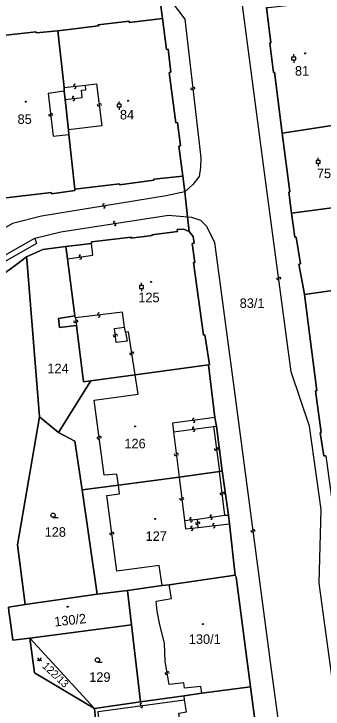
# Model space of a CAD drawing. Extents: x -600309 to -598967, y -1161267 to -1160292.
# Drawn here: x -599179.6 to -599124.5, y -1160556.3 to -1160432.5 of the extents above; entities that cross this region are included whole.
import ezdxf

# ---------------------------------------------------------------- set-up
doc = ezdxf.new("R2010")
doc.units = 0
for name, color, linetype in [('Level 1', 7, 'Continuous'), ('Level 13', 7, 'Continuous'), ('Level 3', 7, 'Continuous'), ('Level 4', 7, 'Continuous'), ('Level 5', 7, 'Continuous'), ('Level 57', 7, 'Continuous'), ('Level 60', 7, 'Continuous')]:
    doc.layers.add(name, color=color, linetype=linetype)

msp = doc.modelspace()

# ---------------------------------------------------------------- linework, layer by layer
at = {"layer": 'Level 1'}
for points in [[(-599153.12, -1160433.32), (-599153.77, -1160428.34)], [(-599131.8, -1160453.69), (-599133.16, -1160442.88), (-599133.35, -1160442.91), (-599134.02, -1160437.67), (-599133.82, -1160437.65), (-599134.61, -1160431.32)], [(-599171.71, -1160435.47), (-599164.5, -1160434.62), (-599164.53, -1160434.41), (-599159.06, -1160433.77), (-599159.04, -1160434.03), (-599153.12, -1160433.32)], [(-599149.46, -1160461.39), (-599150.17, -1160456.04), (-599149.88, -1160455.95), (-599150.42, -1160451.84), (-599150.72, -1160451.87), (-599151.9, -1160442.91), (-599151.64, -1160442.85), (-599152.11, -1160438.78), (-599152.39, -1160438.81), (-599153.12, -1160433.32)], [(-599185, -1160436.79), (-599181.01, -1160436.46), (-599181.01, -1160436.25), (-599175.58, -1160435.64), (-599175.6, -1160435.85), (-599171.71, -1160435.47)], [(-599170.62, -1160445.58), (-599171.71, -1160435.47)], [(-599170.61, -1160446.23), (-599170.62, -1160445.58)], [(-599170.44, -1160447.71), (-599170.61, -1160446.23)], [(-599169.84, -1160453.1), (-599170.44, -1160447.71)], [(-599131.8, -1160453.69), (-599119.06, -1160451.75)], [(-599169.76, -1160453.95), (-599169.84, -1160453.1)], [(-599168.7, -1160463.68), (-599169.76, -1160453.95)], [(-599130.12, -1160467.94), (-599130.64, -1160464.2), (-599130.43, -1160464.17), (-599131.8, -1160453.69)], [(-599149.46, -1160461.39), (-599154.66, -1160461.89), (-599154.63, -1160462.09), (-599160.75, -1160462.89), (-599160.77, -1160462.72), (-599168.7, -1160463.68)], [(-599149.46, -1160461.39), (-599149.15, -1160464.17)], [(-599168.7, -1160463.68), (-599168.68, -1160463.95), (-599172.84, -1160464.5), (-599172.86, -1160464.26), (-599182.03, -1160465.38)], [(-599149.15, -1160464.17), (-599148.65, -1160468.59)], [(-599130.12, -1160467.94), (-599114.41, -1160465.89)], [(-599148.35, -1160471.22), (-599148.65, -1160468.59)], [(-599127.84, -1160482.48), (-599127.84, -1160482.4), (-599128.84, -1160477.07), (-599128.55, -1160476.99), (-599129.3, -1160472.21), (-599129.53, -1160472.24), (-599130.12, -1160467.94)], [(-599148.35, -1160471.22), (-599149.31, -1160470.8), (-599150.48, -1160470.88), (-599150.45, -1160471.24), (-599155.01, -1160471.82), (-599154.96, -1160471.97), (-599158.72, -1160472.41), (-599158.69, -1160472.26), (-599165.71, -1160473.06), (-599165.73, -1160473.35)], [(-599144.93, -1160494.97), (-599144.71, -1160494.9), (-599145.57, -1160489.66), (-599145.8, -1160489.67), (-599147.59, -1160476.77), (-599147.32, -1160476.76), (-599147.8, -1160473.34), (-599147.45, -1160473.28), (-599147.62, -1160472.15), (-599148.35, -1160471.22)], [(-599165.73, -1160473.35), (-599170.31, -1160473.89)], [(-599170.31, -1160473.89), (-599174.38, -1160474.46), (-599177.32, -1160475.73)], [(-599170.31, -1160473.89), (-599170.02, -1160476.11)], [(-599177.32, -1160475.73), (-599179.06, -1160477.1), (-599180.84, -1160478.44), (-599187.77, -1160484.08), (-599188.62, -1160484.46)], [(-599177.32, -1160475.73), (-599177.25, -1160476.18), (-599175.01, -1160504.22)], [(-599170.02, -1160476.11), (-599168.69, -1160486.23)], [(-599127.84, -1160482.48), (-599113.24, -1160480.39)], [(-599124.02, -1160511.18), (-599124.4, -1160511.21), (-599125.04, -1160507.1), (-599124.86, -1160507.04), (-599125.84, -1160499.62), (-599125.65, -1160499.61), (-599127.84, -1160482.48)], [(-599168.69, -1160486.23), (-599171.64, -1160486.72), (-599171.45, -1160488.32), (-599168.42, -1160487.95)], [(-599168.42, -1160487.95), (-599167.14, -1160498.03), (-599165.86, -1160497.8)], [(-599144.93, -1160494.97), (-599157.99, -1160496.76)], [(-599143.78, -1160504.37), (-599144.93, -1160494.97)], [(-599157.99, -1160496.76), (-599165.86, -1160497.8)], [(-599165.86, -1160497.8), (-599171.59, -1160507.01)], [(-599177.52, -1160537.69), (-599178.9, -1160527.06), (-599175.01, -1160504.22)], [(-599171.59, -1160507.01), (-599175.01, -1160504.22)], [(-599143.5, -1160505.9), (-599143.78, -1160504.37)], [(-599142.46, -1160513.88), (-599143.5, -1160505.9)], [(-599167.42, -1160517.23), (-599168.68, -1160508.58), (-599171.59, -1160507.01)], [(-599142.98, -1160513.98), (-599150.16, -1160514.97)], [(-599142.46, -1160513.88), (-599142.98, -1160513.98)], [(-599141.36, -1160521.73), (-599142.46, -1160513.88)], [(-599150.16, -1160514.97), (-599160.93, -1160516.39)], [(-599160.93, -1160516.39), (-599167.42, -1160517.23)], [(-599164.73, -1160535.85), (-599167.42, -1160517.23)], [(-599141.2, -1160523.28), (-599141.36, -1160521.73)], [(-599141.2, -1160523.28), (-599140.14, -1160532.44)], [(-599140.14, -1160532.44), (-599151.9, -1160534.14)], [(-599137.44, -1160552.3), (-599140.01, -1160532.8), (-599140.14, -1160532.44)], [(-599153.15, -1160534.29), (-599159.31, -1160535.17)], [(-599151.9, -1160534.14), (-599153.15, -1160534.29)], [(-599159.31, -1160535.17), (-599164.73, -1160535.85)], [(-599158.62, -1160541.29), (-599159.31, -1160535.17)], [(-599164.73, -1160535.85), (-599177.52, -1160537.69)], [(-599177.52, -1160537.69), (-599180.5, -1160538.14), (-599180.44, -1160538.85), (-599180.2, -1160540.43), (-599179.72, -1160544.01), (-599176.73, -1160543.67)], [(-599176.73, -1160543.67), (-599158.62, -1160541.29)], [(-599158.62, -1160541.29), (-599157, -1160555)], [(-599176.73, -1160543.67), (-599175.89, -1160549.81), (-599165.21, -1160556.19)], [(-599176.73, -1160543.67), (-599165.21, -1160556.19)], [(-599137.44, -1160552.3), (-599146.1, -1160553.46)], [(-599134.35, -1160576.41), (-599135.42, -1160567.19), (-599135.16, -1160567.16), (-599135.54, -1160564.59), (-599135.84, -1160564.57), (-599137.44, -1160552.3)], [(-599149.24, -1160553.94), (-599157, -1160555)], [(-599146.1, -1160553.46), (-599149.24, -1160553.94)], [(-599157, -1160555), (-599165.21, -1160556.19)], [(-599165.21, -1160556.19), (-599164.96, -1160558.59)]]:
    msp.add_lwpolyline(points, dxfattribs=at)
at = {"layer": 'Level 13'}
for centre, start, end in [((-599168.74, -1160445.19), 43.6963, 275.7943), ((-599168.7, -1160445.55), 223.4819, 96.0719), ((-599147.89, -1160445.79), 133.794, 6.384), ((-599147.53, -1160445.75), 314.0084, 186.1064), ((-599168.95, -1160447.36), 43.7962, 275.8942), ((-599168.91, -1160447.72), 223.5817, 96.1717), ((-599164.53, -1160448.69), 134.34, 6.93), ((-599164.17, -1160448.65), 314.5545, 186.6525), ((-599172.81, -1160450.42), 314.0035, 186.1015), ((-599173.17, -1160450.46), 133.7891, 6.3791), ((-599163.55, -1160466.5), 46.3231, 278.9131), ((-599163.49, -1160466.86), 226.5375, 98.6355), ((-599161.64, -1160469.62), 46.1437, 278.2417), ((-599161.58, -1160469.98), 225.9292, 98.5192), ((-599167.77, -1160475.61), 45.5205, 277.6185), ((-599167.72, -1160475.97), 225.306, 97.896), ((-599132.58, -1160479.62), 135.008, 7.106), ((-599132.22, -1160479.58), 314.7935, 187.3835), ((-599164.44, -1160485.92), 43.761, 276.351), ((-599164.4, -1160486.28), 223.9754, 96.0734), ((-599168.7, -1160487.29), 135.1114, 7.7014), ((-599168.34, -1160487.25), 315.3258, 187.4238), ((-599161.68, -1160489.77), 134.9969, 7.0949), ((-599161.32, -1160489.73), 314.7825, 187.3725), ((-599158.75, -1160492.95), 135.9619, 8.0599), ((-599158.39, -1160492.89), 315.7474, 188.3374), ((-599147.57, -1160504.69), 44.7032, 277.2932), ((-599147.53, -1160505.05), 224.9177, 97.0157), ((-599147.59, -1160506.26), 44.9938, 277.0918), ((-599147.55, -1160506.62), 224.7793, 97.3694), ((-599164.55, -1160507.96), 134.7877, 6.8857), ((-599164.19, -1160507.92), 314.5732, 187.1632), ((-599150.82, -1160510.96), 133.959, 6.549), ((-599150.46, -1160510.92), 314.1734, 186.2714), ((-599143.68, -1160510), 134.556, 7.146), ((-599143.32, -1160509.96), 314.7705, 186.8685), ((-599142.66, -1160517.9), 134.6062, 6.7042), ((-599142.3, -1160517.86), 314.3918, 186.9818), ((-599149.86, -1160518.86), 134.3015, 6.8915), ((-599149.5, -1160518.82), 314.516, 186.614), ((-599144.46, -1160521.93), 45.044, 277.142), ((-599144.42, -1160522.29), 224.8295, 97.4195), ((-599148.06, -1160522.4), 44.0681, 276.1661), ((-599148.02, -1160522.76), 223.8537, 96.4437), ((-599146.99, -1160523.22), 133.3428, 5.4407), ((-599146.63, -1160523.18), 313.1283, 185.7183), ((-599143.99, -1160523.44), 44.485, 276.583), ((-599147.9, -1160523.91), 43.3299, 275.4279), ((-599147.86, -1160524.27), 223.1154, 95.7054), ((-599143.95, -1160523.8), 224.2705, 96.8605), ((-599137.18, -1160524.57), 134.7009, 7.2909), ((-599136.82, -1160524.53), 314.9153, 187.0133), ((-599162.3, -1160525.03), 135.062, 7.16), ((-599161.94, -1160524.99), 314.8476, 187.4376), ((-599152.46, -1160549.89), 136.6783, 8.7763), ((-599152.1, -1160549.83), 316.4638, 189.0538), ((-599156.9, -1160555.48), 45.0896, 277.1876), ((-599156.86, -1160555.84), 224.8751, 97.4651)]:
    msp.add_arc(centre, 0.184, start, end, dxfattribs=at)
at = {"layer": 'Level 3'}
for points in [[(-599074.61, -1160921.34), (-599076.07, -1160908.47), (-599080, -1160877.12), (-599086.34, -1160829.29), (-599093.48, -1160774.9), (-599099.55, -1160728.72), (-599108.28, -1160661.9), (-599113.87, -1160618.88), (-599121.68, -1160559.98), (-599125.21, -1160533.84), (-599124.87, -1160520.77), (-599126.96, -1160505.91), (-599130.17, -1160496.23), (-599134.63, -1160462.96), (-599139.07, -1160429.09), (-599139.87, -1160426.79)], [(-599153.77, -1160428.34), (-599151.41, -1160430.44), (-599149.14, -1160433.43), (-599146.27, -1160458.1), (-599146.32, -1160459.82), (-599146.57, -1160461.46), (-599147.72, -1160462.88), (-599149.15, -1160464.17)], [(-599170.62, -1160445.58), (-599166.83, -1160445.16)], [(-599170.44, -1160447.71), (-599167.42, -1160447.37), (-599167.52, -1160446.08), (-599166.75, -1160445.97), (-599166.83, -1160445.16)], [(-599166.83, -1160445.16), (-599164.82, -1160444.94), (-599163.88, -1160452.4), (-599169.84, -1160453.1)], [(-599170.61, -1160446.23), (-599173.43, -1160446.66), (-599172.55, -1160454.23), (-599169.76, -1160453.95)], [(-599149.15, -1160464.17), (-599152.42, -1160464.89), (-599174.61, -1160468.47), (-599179.81, -1160469.82), (-599184.17, -1160472.29), (-599189.68, -1160475.96), (-599195.7, -1160481.02), (-599200.25, -1160485.21)], [(-599175.82, -1160472.43), (-599171.17, -1160471.27), (-599152.05, -1160468.32), (-599148.65, -1160468.59)], [(-599148.65, -1160468.59), (-599147.94, -1160468.65), (-599146.35, -1160469.2), (-599145.28, -1160470.29), (-599143.84, -1160473.2), (-599140.15, -1160500.76), (-599133.85, -1160548.34), (-599130.17, -1160575.46), (-599130.69, -1160577.98), (-599131.92, -1160580.32), (-599133.6, -1160582.14)], [(-599198.9, -1160489.16), (-599197.46, -1160487.32), (-599189.37, -1160480.09), (-599175.82, -1160472.43)], [(-599175.82, -1160472.43), (-599175.55, -1160473.36), (-599188.76, -1160480.9), (-599196.71, -1160487.95), (-599198.1, -1160489.73)], [(-599170.02, -1160476.11), (-599165.48, -1160475.46), (-599165.73, -1160473.35)], [(-599159.88, -1160488.25), (-599160.23, -1160485.62), (-599168.61, -1160486.59)], [(-599168.61, -1160486.59), (-599168.69, -1160486.23)], [(-599168.61, -1160486.59), (-599168.42, -1160487.95)], [(-599159.68, -1160489.13), (-599159.41, -1160490.76), (-599161.33, -1160491.02), (-599161.67, -1160488.48), (-599159.88, -1160488.25)], [(-599159.68, -1160489.13), (-599159.88, -1160488.25)], [(-599157.99, -1160496.76), (-599159.15, -1160489.08), (-599159.68, -1160489.13)], [(-599160.93, -1160516.39), (-599161.25, -1160514.43), (-599163.5, -1160514.63), (-599165.24, -1160501.26), (-599157.45, -1160500.21), (-599157.99, -1160496.76)], [(-599143.78, -1160504.37), (-599151.33, -1160505.37), (-599151.12, -1160506.92)], [(-599151.12, -1160506.92), (-599144.02, -1160505.97)], [(-599144.02, -1160505.97), (-599143.5, -1160505.9)], [(-599144.02, -1160505.97), (-599142.98, -1160513.98)], [(-599151.12, -1160506.92), (-599150.16, -1160514.97)], [(-599141.99, -1160521.78), (-599142.98, -1160513.98)], [(-599150.16, -1160514.97), (-599149.19, -1160522.71)], [(-599153.15, -1160534.29), (-599153.69, -1160530.73), (-599161.21, -1160531.75), (-599163.03, -1160518.27), (-599160.74, -1160517.96), (-599160.93, -1160516.39)], [(-599146.89, -1160522.44), (-599141.99, -1160521.78)], [(-599141.99, -1160521.78), (-599141.36, -1160521.73)], [(-599149.19, -1160522.71), (-599146.89, -1160522.44)], [(-599149.19, -1160522.71), (-599149.03, -1160524.21), (-599146.73, -1160523.97)], [(-599146.73, -1160523.97), (-599146.89, -1160522.44)], [(-599146.73, -1160523.97), (-599141.2, -1160523.28)], [(-599146.1, -1160553.46), (-599146.25, -1160552.27), (-599149.19, -1160552.59), (-599149.32, -1160551.63), (-599151.94, -1160551.94), (-599152.62, -1160547.79), (-599152.76, -1160544.57), (-599153.59, -1160541.26), (-599154.04, -1160538.85), (-599154.24, -1160537.06), (-599151.49, -1160536.58), (-599151.9, -1160534.14)], [(-599149.2, -1160554.62), (-599149.24, -1160553.94)], [(-599164.35, -1160558.57), (-599164.55, -1160556.7), (-599149.2, -1160554.62)], [(-599164.35, -1160558.57), (-599158.84, -1160557.93), (-599157.85, -1160564.63), (-599154.47, -1160564.2), (-599154.54, -1160563.57), (-599149.41, -1160563.03), (-599150.2, -1160556.99), (-599148.85, -1160556.79), (-599149.2, -1160554.62)]]:
    msp.add_lwpolyline(points, dxfattribs=at)
at = {"layer": 'Level 5'}
for p, q in [((-599129.75, -1160440.16), (-599129.75, -1160439.66)), ((-599129.75, -1160440.66), (-599129.75, -1160441.16)), ((-599160.81, -1160448.55), (-599160.81, -1160448.05)), ((-599160.81, -1160449.05), (-599160.81, -1160449.55)), ((-599125.39, -1160458.58), (-599125.39, -1160458.08)), ((-599125.39, -1160459.08), (-599125.39, -1160459.58)), ((-599156.84, -1160480.86), (-599156.84, -1160480.36)), ((-599156.84, -1160481.36), (-599156.84, -1160481.86)), ((-599172.58, -1160522.14), (-599171.7, -1160522.14)), ((-599164.69, -1160547.91), (-599163.82, -1160547.91))]:
    msp.add_line(p, q, dxfattribs=at)
for points in [[(-599130.12, -1160440.66), (-599129.38, -1160440.66), (-599129.38, -1160440.16), (-599130.12, -1160440.16)], [(-599161.19, -1160449.05), (-599160.44, -1160449.05), (-599160.44, -1160448.55), (-599161.19, -1160448.55)], [(-599125.77, -1160459.08), (-599125.02, -1160459.08), (-599125.02, -1160458.58), (-599125.77, -1160458.58)], [(-599157.21, -1160481.36), (-599156.46, -1160481.36), (-599156.46, -1160480.86), (-599157.21, -1160480.86)]]:
    msp.add_lwpolyline(points, close=True, dxfattribs=at)
msp.add_lwpolyline([(-599175.33, -1160547.16), (-599174.99, -1160547.67), (-599174.65, -1160547.16)], dxfattribs=at)
for centre, radius in [((-599127.71, -1160439.5), 0.09), ((-599127.71, -1160439.5), 0.0521), ((-599177.44, -1160448.13), 0.09), ((-599177.44, -1160448.13), 0.0521), ((-599159.22, -1160447.95), 0.09), ((-599159.22, -1160447.95), 0.0521), ((-599155.14, -1160480.2), 0.09), ((-599155.14, -1160480.2), 0.0521), ((-599157.97, -1160505.94), 0.09), ((-599157.97, -1160505.94), 0.0521), ((-599172.58, -1160521.76), 0.375), ((-599154.39, -1160522.42), 0.09), ((-599154.39, -1160522.42), 0.0521), ((-599169.98, -1160538.06), 0.09), ((-599169.98, -1160538.06), 0.0521), ((-599145.93, -1160541.15), 0.09), ((-599145.93, -1160541.15), 0.0521), ((-599175.3, -1160547.64), 0.034), ((-599174.68, -1160547.64), 0.034), ((-599164.69, -1160547.53), 0.375)]:
    msp.add_circle(centre, radius, dxfattribs=at)
at = {"layer": 'Level 60'}
for points in [[(-599153.77, -1160428.34), (-599153.12, -1160433.32), (-599159.04, -1160434.03), (-599159.06, -1160433.77), (-599164.53, -1160434.41), (-599164.5, -1160434.62), (-599171.71, -1160435.47), (-599175.6, -1160435.85), (-599175.58, -1160435.64), (-599181.01, -1160436.25)], [(-599135.84, -1160564.57), (-599137.44, -1160552.3), (-599140.01, -1160532.8), (-599140.14, -1160532.44), (-599141.2, -1160523.28), (-599141.36, -1160521.73), (-599142.46, -1160513.88), (-599143.5, -1160505.9), (-599143.78, -1160504.37), (-599144.93, -1160494.97), (-599144.71, -1160494.9), (-599145.57, -1160489.66), (-599145.8, -1160489.67), (-599147.59, -1160476.77), (-599147.32, -1160476.76), (-599147.8, -1160473.34), (-599147.45, -1160473.28), (-599147.62, -1160472.15), (-599148.35, -1160471.22), (-599148.65, -1160468.59), (-599149.15, -1160464.17), (-599149.46, -1160461.39), (-599150.17, -1160456.04), (-599149.88, -1160455.95), (-599150.42, -1160451.84), (-599150.72, -1160451.87), (-599151.9, -1160442.91), (-599151.64, -1160442.85), (-599152.11, -1160438.78), (-599152.39, -1160438.81), (-599153.12, -1160433.32), (-599153.77, -1160428.34)], [(-599134.61, -1160431.32), (-599133.82, -1160437.65), (-599134.02, -1160437.67), (-599133.35, -1160442.91), (-599133.16, -1160442.88), (-599131.8, -1160453.69), (-599130.43, -1160464.17), (-599130.64, -1160464.2), (-599130.12, -1160467.94), (-599129.53, -1160472.24), (-599129.3, -1160472.21), (-599128.55, -1160476.99), (-599128.84, -1160477.07), (-599127.84, -1160482.4), (-599127.84, -1160482.48), (-599125.65, -1160499.61)], [(-599182.03, -1160465.38), (-599172.86, -1160464.26), (-599172.84, -1160464.5), (-599168.68, -1160463.95), (-599168.7, -1160463.68), (-599160.77, -1160462.72), (-599160.75, -1160462.89), (-599154.63, -1160462.09), (-599154.66, -1160461.89), (-599149.46, -1160461.39), (-599149.15, -1160464.17), (-599148.65, -1160468.59), (-599148.35, -1160471.22), (-599149.31, -1160470.8), (-599150.48, -1160470.88), (-599150.45, -1160471.24), (-599155.01, -1160471.82), (-599154.96, -1160471.97), (-599158.72, -1160472.41), (-599158.69, -1160472.26), (-599165.71, -1160473.06), (-599165.73, -1160473.35), (-599170.31, -1160473.89), (-599174.38, -1160474.46), (-599177.32, -1160475.73), (-599179.06, -1160477.1), (-599180.84, -1160478.44)], [(-599180.84, -1160478.44), (-599179.06, -1160477.1), (-599177.32, -1160475.73), (-599177.25, -1160476.18), (-599175.01, -1160504.22), (-599178.9, -1160527.06), (-599177.52, -1160537.69), (-599180.5, -1160538.14)], [(-599124.4, -1160511.21), (-599125.04, -1160507.1), (-599124.86, -1160507.04), (-599125.84, -1160499.62), (-599125.65, -1160499.61), (-599127.84, -1160482.48), (-599113.24, -1160480.39)], [(-599125.65, -1160499.61), (-599125.84, -1160499.62), (-599124.86, -1160507.04), (-599125.04, -1160507.1), (-599124.4, -1160511.21), (-599124.02, -1160511.18), (-599122.6, -1160521.7), (-599122.96, -1160521.77), (-599122.42, -1160525.43), (-599121.86, -1160529.26), (-599121.57, -1160529.21), (-599120.13, -1160540.51), (-599117.85, -1160556.94), (-599104.72, -1160655.07), (-599104.44, -1160657.19)], [(-599179.72, -1160544.01), (-599176.73, -1160543.67), (-599175.89, -1160549.81), (-599165.21, -1160556.19), (-599164.96, -1160558.59)]]:
    msp.add_lwpolyline(points, dxfattribs=at)
for points in [[(-599110.35, -1160450.73), (-599112.39, -1160450.94), (-599117.18, -1160451.49), (-599119.06, -1160451.75), (-599131.8, -1160453.69), (-599133.16, -1160442.88), (-599133.35, -1160442.91), (-599134.02, -1160437.67), (-599133.82, -1160437.65), (-599134.61, -1160431.32), (-599134.25, -1160431.33), (-599128.3, -1160430.68), (-599128.33, -1160429.85), (-599124.39, -1160429.45), (-599124.23, -1160430.29), (-599112.68, -1160429.1), (-599111.08, -1160443.96), (-599110.92, -1160445.04), (-599110.9, -1160445.35)], [(-599150.17, -1160456.04), (-599149.46, -1160461.39), (-599154.66, -1160461.89), (-599154.63, -1160462.09), (-599160.75, -1160462.89), (-599160.77, -1160462.72), (-599168.7, -1160463.68), (-599169.76, -1160453.95), (-599169.84, -1160453.1), (-599170.44, -1160447.71), (-599170.61, -1160446.23), (-599170.62, -1160445.58), (-599171.71, -1160435.47), (-599164.5, -1160434.62), (-599164.53, -1160434.41), (-599159.06, -1160433.77), (-599159.04, -1160434.03), (-599153.12, -1160433.32), (-599152.39, -1160438.81), (-599152.11, -1160438.78), (-599151.64, -1160442.85), (-599151.9, -1160442.91), (-599150.72, -1160451.87), (-599150.42, -1160451.84), (-599149.88, -1160455.95)], [(-599169.76, -1160453.95), (-599168.7, -1160463.68), (-599168.68, -1160463.95), (-599172.84, -1160464.5), (-599172.86, -1160464.26), (-599182.03, -1160465.38), (-599182.11, -1160464.94), (-599183.09, -1160455.09), (-599183.94, -1160447.04), (-599184.06, -1160446.15), (-599185, -1160436.79), (-599181.01, -1160436.46), (-599181.01, -1160436.25), (-599175.58, -1160435.64), (-599175.6, -1160435.85), (-599171.71, -1160435.47), (-599170.62, -1160445.58), (-599170.61, -1160446.23), (-599170.44, -1160447.71), (-599169.84, -1160453.1)], [(-599114.41, -1160465.89), (-599130.12, -1160467.94), (-599130.64, -1160464.2), (-599130.43, -1160464.17), (-599131.8, -1160453.69), (-599119.06, -1160451.75), (-599117.18, -1160451.49), (-599112.39, -1160450.94), (-599112.36, -1160451.28), (-599111.59, -1160456.61), (-599107.44, -1160456.15), (-599107.21, -1160457.8), (-599111.35, -1160458.33), (-599110.44, -1160465.34), (-599111.09, -1160465.42), (-599112.46, -1160465.61)], [(-599130.12, -1160467.94), (-599114.41, -1160465.89), (-599112.46, -1160465.61), (-599111.09, -1160465.42), (-599110.44, -1160465.34), (-599106.64, -1160464.86), (-599106.66, -1160465.29), (-599105.98, -1160468.37), (-599105.41, -1160471.69), (-599105.09, -1160473.42), (-599109.2, -1160474.07), (-599108.46, -1160479.73), (-599109.08, -1160479.83), (-599112.92, -1160480.35), (-599113.24, -1160480.39), (-599127.84, -1160482.48), (-599127.84, -1160482.4), (-599128.84, -1160477.07), (-599128.55, -1160476.99), (-599129.3, -1160472.21), (-599129.53, -1160472.24)], [(-599144.71, -1160494.9), (-599144.93, -1160494.97), (-599157.99, -1160496.76), (-599165.86, -1160497.8), (-599167.14, -1160498.03), (-599168.42, -1160487.95), (-599171.45, -1160488.32), (-599171.64, -1160486.72), (-599168.69, -1160486.23), (-599170.02, -1160476.11), (-599170.31, -1160473.89), (-599165.73, -1160473.35), (-599165.71, -1160473.06), (-599158.69, -1160472.26), (-599158.72, -1160472.41), (-599154.96, -1160471.97), (-599155.01, -1160471.82), (-599150.45, -1160471.24), (-599150.48, -1160470.88), (-599149.31, -1160470.8), (-599148.35, -1160471.22), (-599147.62, -1160472.15), (-599147.45, -1160473.28), (-599147.8, -1160473.34), (-599147.32, -1160476.76), (-599147.59, -1160476.77), (-599145.8, -1160489.67), (-599145.57, -1160489.66)], [(-599174.38, -1160474.46), (-599170.31, -1160473.89), (-599170.02, -1160476.11), (-599168.69, -1160486.23), (-599171.64, -1160486.72), (-599171.45, -1160488.32), (-599168.42, -1160487.95), (-599167.14, -1160498.03), (-599165.86, -1160497.8), (-599171.59, -1160507.01), (-599175.01, -1160504.22), (-599177.25, -1160476.18), (-599177.32, -1160475.73)], [(-599143.5, -1160505.9), (-599142.46, -1160513.88), (-599142.98, -1160513.98), (-599150.16, -1160514.97), (-599160.93, -1160516.39), (-599167.42, -1160517.23), (-599168.68, -1160508.58), (-599171.59, -1160507.01), (-599165.86, -1160497.8), (-599157.99, -1160496.76), (-599144.93, -1160494.97), (-599143.78, -1160504.37)], [(-599177.52, -1160537.69), (-599178.9, -1160527.06), (-599175.01, -1160504.22), (-599171.59, -1160507.01), (-599168.68, -1160508.58), (-599167.42, -1160517.23), (-599164.73, -1160535.85)], [(-599141.36, -1160521.73), (-599141.2, -1160523.28), (-599140.14, -1160532.44), (-599151.9, -1160534.14), (-599153.15, -1160534.29), (-599159.31, -1160535.17), (-599164.73, -1160535.85), (-599167.42, -1160517.23), (-599160.93, -1160516.39), (-599150.16, -1160514.97), (-599142.98, -1160513.98), (-599142.46, -1160513.88)], [(-599151.9, -1160534.14), (-599140.14, -1160532.44), (-599140.01, -1160532.8), (-599137.44, -1160552.3), (-599146.1, -1160553.46), (-599149.24, -1160553.94), (-599157, -1160555), (-599158.62, -1160541.29), (-599159.31, -1160535.17), (-599153.15, -1160534.29)], [(-599180.5, -1160538.14), (-599177.52, -1160537.69), (-599164.73, -1160535.85), (-599159.31, -1160535.17), (-599158.62, -1160541.29), (-599176.73, -1160543.67), (-599179.72, -1160544.01), (-599180.2, -1160540.43), (-599180.44, -1160538.85)], [(-599158.62, -1160541.29), (-599157, -1160555), (-599165.21, -1160556.19), (-599176.73, -1160543.67)], [(-599175.89, -1160549.81), (-599176.73, -1160543.67), (-599165.21, -1160556.19)], [(-599135.16, -1160567.16), (-599135.42, -1160567.19), (-599134.35, -1160576.41), (-599134.7, -1160576.46), (-599146.85, -1160578.03), (-599147.15, -1160576.02), (-599161.9, -1160577.98), (-599162.4, -1160578.07), (-599163.89, -1160566.91), (-599164.92, -1160559.02), (-599164.96, -1160558.59), (-599165.21, -1160556.19), (-599157, -1160555), (-599149.24, -1160553.94), (-599146.1, -1160553.46), (-599137.44, -1160552.3), (-599135.84, -1160564.57), (-599135.54, -1160564.59)]]:
    msp.add_lwpolyline(points, close=True, dxfattribs=at)

# ---------------------------------------------------------------- texts
at = {"layer": 'Level 4'}
for s, p in [('81', (-599129.53, -1160443.47)), ('84', (-599160.68, -1160451.27)), ('85', (-599178.9, -1160452.07)), ('75', (-599125.62, -1160461.72)), ('125', (-599157.41, -1160483.83)), ('124', (-599173.6, -1160496.47)), ('126', (-599159.89, -1160509.85)), ('128', (-599174.08, -1160525.6)), ('127', (-599156.11, -1160526.33)), ('130/1', (-599148.42, -1160544.68)), ('129', (-599166.15, -1160551.44))]:
    msp.add_text(s, height=1.7, dxfattribs=at).set_placement(p)
for s, height, rotation, p in [('130/2', 1.7, 6.3, (-599172.27, -1160541.59)), ('122/13', 1.36, 316.6366, (-599174.6, -1160548.77))]:
    msp.add_text(s, height=height, rotation=rotation, dxfattribs=at).set_placement(p)
at = {"layer": 'Level 57'}
msp.add_text('83/1', height=1.7, dxfattribs=at).set_placement((-599139.36, -1160484.85))

doc.saveas('drawing.dxf')
